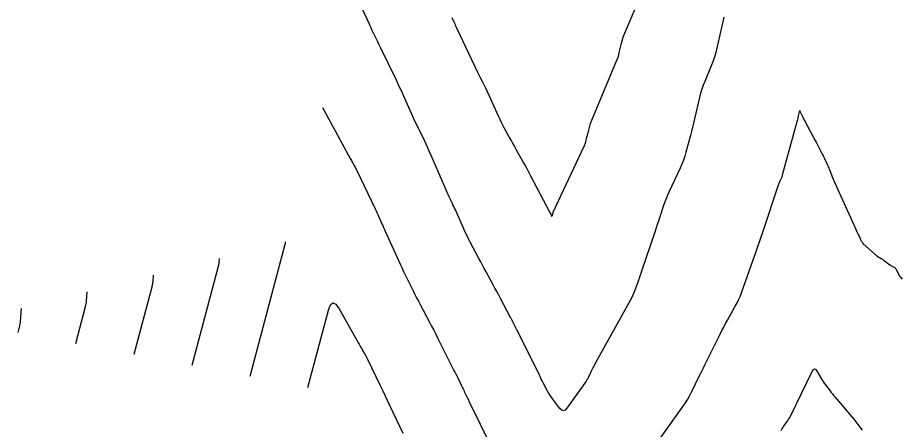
# Model space of a CAD drawing. Extents: x 658976 to 668726, y 639543 to 647196.
# Drawn here: x 661329.9 to 661547.6, y 639753.2 to 639854.6 of the extents above; entities that cross this region are included whole.
import ezdxf

# ---------------------------------------------------------------- set-up
doc = ezdxf.new("R2010")
doc.units = 0
doc.layers.add('Ex_Major Contours', color=7, linetype='Continuous')
doc.layers.add('Ex_Minor Contours', color=7, linetype='Continuous')

msp = doc.modelspace()

# ---------------------------------------------------------------- linework, layer by layer
at = {"layer": 'Ex_Major Contours'}
for points in [[(661503.7, 639854.74), (661503.53, 639854.02), (661501.87, 639846.75), (661501.62, 639845.74), (661501.33, 639844.74), (661500.99, 639843.76), (661500.61, 639842.79), (661499, 639838.94), (661498.62, 639837.98), (661498.28, 639836.99), (661497.98, 639836), (661497.73, 639834.99), (661496.51, 639829.69), (661496.27, 639828.67), (661496.02, 639827.64), (661495.76, 639826.62), (661495.49, 639825.6), (661494.38, 639821.53), (661494.08, 639820.52), (661493.74, 639819.52), (661493.35, 639818.54), (661492.93, 639817.58), (661490.24, 639811.83), (661489.89, 639811.04), (661489.56, 639810.24), (661489.25, 639809.44), (661488.97, 639808.63), (661487.87, 639805.35), (661487.6, 639804.53), (661487.33, 639803.71), (661487.05, 639802.9), (661486.78, 639802.08), (661483.46, 639792.2), (661483.25, 639791.59), (661483.04, 639790.97), (661482.83, 639790.36), (661482.61, 639789.74), (661481.73, 639787.29), (661481.5, 639786.68), (661481.24, 639786.09), (661480.96, 639785.5), (661480.66, 639784.93), (661472.13, 639769.61), (661471.99, 639769.35), (661471.85, 639769.09), (661471.72, 639768.83), (661471.58, 639768.57), (661470.99, 639767.37), (661470.89, 639767.18), (661470.8, 639766.98), (661470.7, 639766.79), (661470.61, 639766.59), (661470.23, 639765.81), (661470.13, 639765.62), (661470.02, 639765.43), (661469.91, 639765.25), (661469.79, 639765.07), (661465.07, 639758.41), (661464.65, 639757.96), (661464.23, 639757.81), (661463.8, 639757.95), (661463.36, 639758.38), (661461.38, 639761.02), (661461.07, 639761.45), (661460.78, 639761.89), (661460.51, 639762.34), (661460.25, 639762.81), (661459.27, 639764.68), (661459.03, 639765.15), (661458.79, 639765.63), (661458.55, 639766.1), (661458.31, 639766.57), (661452.82, 639777.66), (661452.73, 639777.84), (661452.64, 639778.02), (661452.55, 639778.19), (661452.46, 639778.37), (661452.05, 639779.21), (661451.98, 639779.33), (661451.92, 639779.45), (661451.86, 639779.57), (661451.81, 639779.69), (661451.57, 639780.18), (661451.51, 639780.3), (661451.44, 639780.42), (661451.38, 639780.53), (661451.32, 639780.65), (661448.69, 639785.6), (661448.26, 639786.41), (661447.83, 639787.22), (661447.39, 639788.03), (661446.95, 639788.83), (661445.19, 639792.04), (661444.75, 639792.85), (661444.31, 639793.65), (661443.88, 639794.46), (661443.44, 639795.27), (661441.3, 639799.31), (661440.85, 639800.17), (661440.42, 639801.04), (661440, 639801.92), (661439.6, 639802.8), (661437.63, 639807.27), (661437.44, 639807.7), (661437.25, 639808.13), (661437.05, 639808.56), (661436.85, 639808.98), (661436.04, 639810.67), (661435.84, 639811.1), (661435.64, 639811.53), (661435.45, 639811.95), (661435.27, 639812.38), (661431.72, 639820.68), (661431.31, 639821.61), (661430.89, 639822.54), (661430.46, 639823.47), (661430.02, 639824.39), (661428.21, 639828.05), (661427.76, 639828.97), (661427.33, 639829.89), (661426.9, 639830.82), (661426.49, 639831.75), (661424.85, 639835.49), (661424.43, 639836.42), (661424.01, 639837.35), (661423.58, 639838.27), (661423.14, 639839.19), (661419.29, 639847.13), (661419.05, 639847.63), (661418.8, 639848.13), (661418.56, 639848.63), (661418.32, 639849.14), (661417.36, 639851.14), (661417.12, 639851.64), (661416.88, 639852.15), (661416.65, 639852.65), (661416.41, 639853.15), (661414.69, 639856.84)], [(661379.53, 639795.3), (661379.45, 639794.31), (661379.43, 639794.15), (661379.41, 639793.98), (661379.38, 639793.82), (661379.34, 639793.66), (661372.79, 639768.98)]]:
    msp.add_lwpolyline(points, dxfattribs=at)
at = {"layer": 'Ex_Minor Contours'}
for points in [[(661436.79, 639854.68), (661437.34, 639853.4), (661437.48, 639853.08), (661437.62, 639852.76), (661437.77, 639852.45), (661437.92, 639852.13), (661443.12, 639841.23), (661443.28, 639840.91), (661443.44, 639840.58), (661443.6, 639840.25), (661443.76, 639839.92), (661444.42, 639838.62), (661444.58, 639838.29), (661444.74, 639837.97), (661444.9, 639837.64), (661445.05, 639837.3), (661448.23, 639830.29), (661448.55, 639829.6), (661448.89, 639828.91), (661449.23, 639828.23), (661449.59, 639827.56), (661451.05, 639824.87), (661451.42, 639824.2), (661451.79, 639823.53), (661452.16, 639822.86), (661452.54, 639822.2), (661454.43, 639818.84), (661454.87, 639818.06), (661455.3, 639817.27), (661455.73, 639816.48), (661456.15, 639815.69), (661460.8, 639806.79), (661460.83, 639806.75), (661460.85, 639806.7), (661460.88, 639806.66), (661460.9, 639806.61), (661461.01, 639806.43), (661461.03, 639806.39), (661461.06, 639806.34), (661461.08, 639806.29), (661461.1, 639806.24), (661461.28, 639805.79), (661461.32, 639805.72), (661461.36, 639805.7), (661461.39, 639805.72), (661461.42, 639805.79), (661461.67, 639806.54), (661461.69, 639806.59), (661461.7, 639806.64), (661461.71, 639806.65), (661461.71, 639806.66), (661461.72, 639806.67), (661461.72, 639806.68), (661469.34, 639823), (661469.46, 639823.26), (661469.56, 639823.53), (661469.65, 639823.79), (661469.73, 639824.07), (661470.03, 639825.16), (661470.11, 639825.44), (661470.18, 639825.71), (661470.24, 639825.99), (661470.31, 639826.27), (661470.62, 639827.61), (661470.7, 639827.92), (661470.79, 639828.23), (661470.89, 639828.54), (661471.01, 639828.84), (661477.25, 639843.75), (661477.47, 639844.31), (661477.67, 639844.88), (661477.84, 639845.45), (661477.98, 639846.03), (661478.51, 639848.37), (661478.66, 639848.95), (661478.83, 639849.52), (661479.02, 639850.09), (661479.25, 639850.64), (661483.76, 639861.3)], [(661404.94, 639832.51), (661411.78, 639819.92), (661411.91, 639819.68), (661412.04, 639819.45), (661412.17, 639819.22), (661412.3, 639818.99), (661412.82, 639818.06), (661412.95, 639817.83), (661413.08, 639817.59), (661413.2, 639817.35), (661413.31, 639817.12), (661417.9, 639807.53), (661418.11, 639807.08), (661418.32, 639806.62), (661418.53, 639806.16), (661418.74, 639805.7), (661419.55, 639803.86), (661419.75, 639803.4), (661419.96, 639802.94), (661420.17, 639802.48), (661420.38, 639802.02), (661424.14, 639793.75), (661424.52, 639792.93), (661424.91, 639792.11), (661425.3, 639791.29), (661425.69, 639790.48), (661427.3, 639787.22), (661427.7, 639786.41), (661428.11, 639785.6), (661428.53, 639784.79), (661428.95, 639783.99), (661431.27, 639779.64), (661431.79, 639778.64), (661432.31, 639777.65), (661432.83, 639776.65), (661433.34, 639775.64), (661437.3, 639767.75), (661437.53, 639767.3), (661437.76, 639766.84), (661437.98, 639766.38), (661438.21, 639765.93), (661439.25, 639763.78), (661439.4, 639763.48), (661439.54, 639763.18), (661439.68, 639762.88), (661439.83, 639762.58), (661440.39, 639761.38), (661440.54, 639761.08), (661440.68, 639760.78), (661440.83, 639760.48), (661440.97, 639760.18), (661446.51, 639748.86)], [(661487.83, 639750.63), (661493.68, 639758.91), (661494.27, 639759.78), (661494.83, 639760.67), (661495.34, 639761.58), (661495.82, 639762.52), (661497.66, 639766.3), (661498.12, 639767.25), (661498.58, 639768.19), (661499.05, 639769.14), (661499.52, 639770.08), (661502.81, 639776.69), (661503.24, 639777.56), (661503.69, 639778.42), (661504.15, 639779.28), (661504.62, 639780.13), (661506.51, 639783.53), (661506.96, 639784.39), (661507.38, 639785.26), (661507.77, 639786.15), (661508.11, 639787.06), (661511.35, 639796.09), (661511.52, 639796.56), (661511.69, 639797.04), (661511.85, 639797.52), (661512.02, 639797.99), (661512.66, 639799.91), (661512.82, 639800.39), (661512.98, 639800.87), (661513.14, 639801.34), (661513.3, 639801.82), (661517.17, 639813.44), (661517.24, 639813.65), (661517.32, 639813.86), (661517.4, 639814.06), (661517.5, 639814.26), (661517.87, 639815.07), (661517.96, 639815.27), (661518.04, 639815.47), (661518.11, 639815.68), (661518.17, 639815.89), (661521.75, 639829.02), (661521.83, 639829.29), (661521.89, 639829.56), (661521.96, 639829.83), (661522.03, 639830.11), (661522.39, 639831.72), (661522.4, 639831.73), (661522.4, 639831.73), (661522.4, 639831.73), (661522.4, 639831.72), (661522.41, 639831.67), (661522.41, 639831.66), (661522.41, 639831.64), (661522.42, 639831.63), (661522.42, 639831.62), (661523.13, 639830.14), (661523.25, 639829.89), (661523.38, 639829.64), (661523.5, 639829.39), (661523.64, 639829.15), (661526.22, 639824.34), (661526.41, 639824), (661526.59, 639823.65), (661526.77, 639823.29), (661526.96, 639822.94), (661527.68, 639821.53), (661527.85, 639821.18), (661528.03, 639820.82), (661528.21, 639820.47), (661528.38, 639820.11), (661529.07, 639818.67), (661529.24, 639818.3), (661529.4, 639817.94), (661529.56, 639817.57), (661529.71, 639817.2), (661530.31, 639815.65), (661530.46, 639815.26), (661530.61, 639814.88), (661530.78, 639814.51), (661530.94, 639814.13), (661535.62, 639803.79), (661535.78, 639803.42), (661535.95, 639803.05), (661536.12, 639802.68), (661536.28, 639802.31), (661537.23, 639800.21), (661537.25, 639800.15), (661537.28, 639800.1), (661537.31, 639800.05), (661537.33, 639800), (661537.45, 639799.8), (661537.47, 639799.76), (661537.5, 639799.71), (661537.53, 639799.66), (661537.56, 639799.61), (661537.79, 639799.23), (661537.84, 639799.16), (661537.9, 639799.08), (661537.96, 639799.01), (661538.02, 639798.95), (661540.82, 639796.43), (661541, 639796.27), (661541.19, 639796.12), (661541.39, 639795.98), (661541.6, 639795.84), (661542.43, 639795.33), (661542.64, 639795.19), (661542.84, 639795.06), (661543.04, 639794.92), (661543.24, 639794.77), (661544.56, 639793.75), (661544.69, 639793.66), (661544.81, 639793.57), (661544.95, 639793.5), (661545.08, 639793.43), (661545.63, 639793.15), (661545.76, 639793.08), (661545.87, 639792.98), (661545.97, 639792.87), (661546.05, 639792.74), (661546.91, 639791.08), (661546.97, 639790.98), (661547.03, 639790.89), (661547.1, 639790.8), (661547.17, 639790.71), (661547.63, 639790.2)], [(661395.78, 639799.42), (661395.75, 639799.02), (661395.74, 639798.96), (661395.73, 639798.89), (661395.72, 639798.83), (661395.7, 639798.77), (661387.07, 639766.27)], [(661363.29, 639791.19), (661363.16, 639789.6), (661363.13, 639789.33), (661363.09, 639789.07), (661363.04, 639788.81), (661362.98, 639788.55), (661358.5, 639771.69)], [(661344.21, 639774.41), (661346.61, 639783.45), (661346.7, 639783.8), (661346.77, 639784.16), (661346.82, 639784.52), (661346.86, 639784.89), (661347.04, 639787.08)], [(661330.8, 639782.96), (661330.54, 639779.79), (661330.51, 639779.52), (661330.47, 639779.25), (661330.41, 639778.98), (661330.35, 639778.71), (661329.93, 639777.12)], [(661401.36, 639763.55), (661406.42, 639782.62), (661406.92, 639783.9), (661407.52, 639784.38), (661408.22, 639784.07), (661409.02, 639782.95), (661413.8, 639774.49), (661413.97, 639774.18), (661414.15, 639773.86), (661414.33, 639773.54), (661414.51, 639773.23), (661415.23, 639771.96), (661415.4, 639771.64), (661415.57, 639771.32), (661415.74, 639771), (661415.9, 639770.67), (661419.11, 639764.07), (661419.7, 639762.86), (661420.28, 639761.64), (661420.86, 639760.43), (661421.44, 639759.21), (661424.7, 639752.31)], [(661517.79, 639752.98), (661517.99, 639753.3), (661518.21, 639753.62), (661518.43, 639753.94), (661519.32, 639755.2), (661519.53, 639755.51), (661519.73, 639755.84), (661519.92, 639756.18), (661520.1, 639756.52), (661525.51, 639767.65), (661525.74, 639768.01), (661525.99, 639768.13), (661526.25, 639768.03), (661526.51, 639767.69), (661527.66, 639765.77), (661527.91, 639765.37), (661528.17, 639764.98), (661528.43, 639764.59), (661528.71, 639764.22), (661529.84, 639762.71), (661530.12, 639762.34), (661530.41, 639761.97), (661530.71, 639761.61), (661531.01, 639761.25), (661535.67, 639755.72), (661535.92, 639755.41), (661536.18, 639755.1), (661536.43, 639754.78), (661536.68, 639754.46), (661537.76, 639753.03)]]:
    msp.add_lwpolyline(points, dxfattribs=at)

doc.saveas('drawing.dxf')
